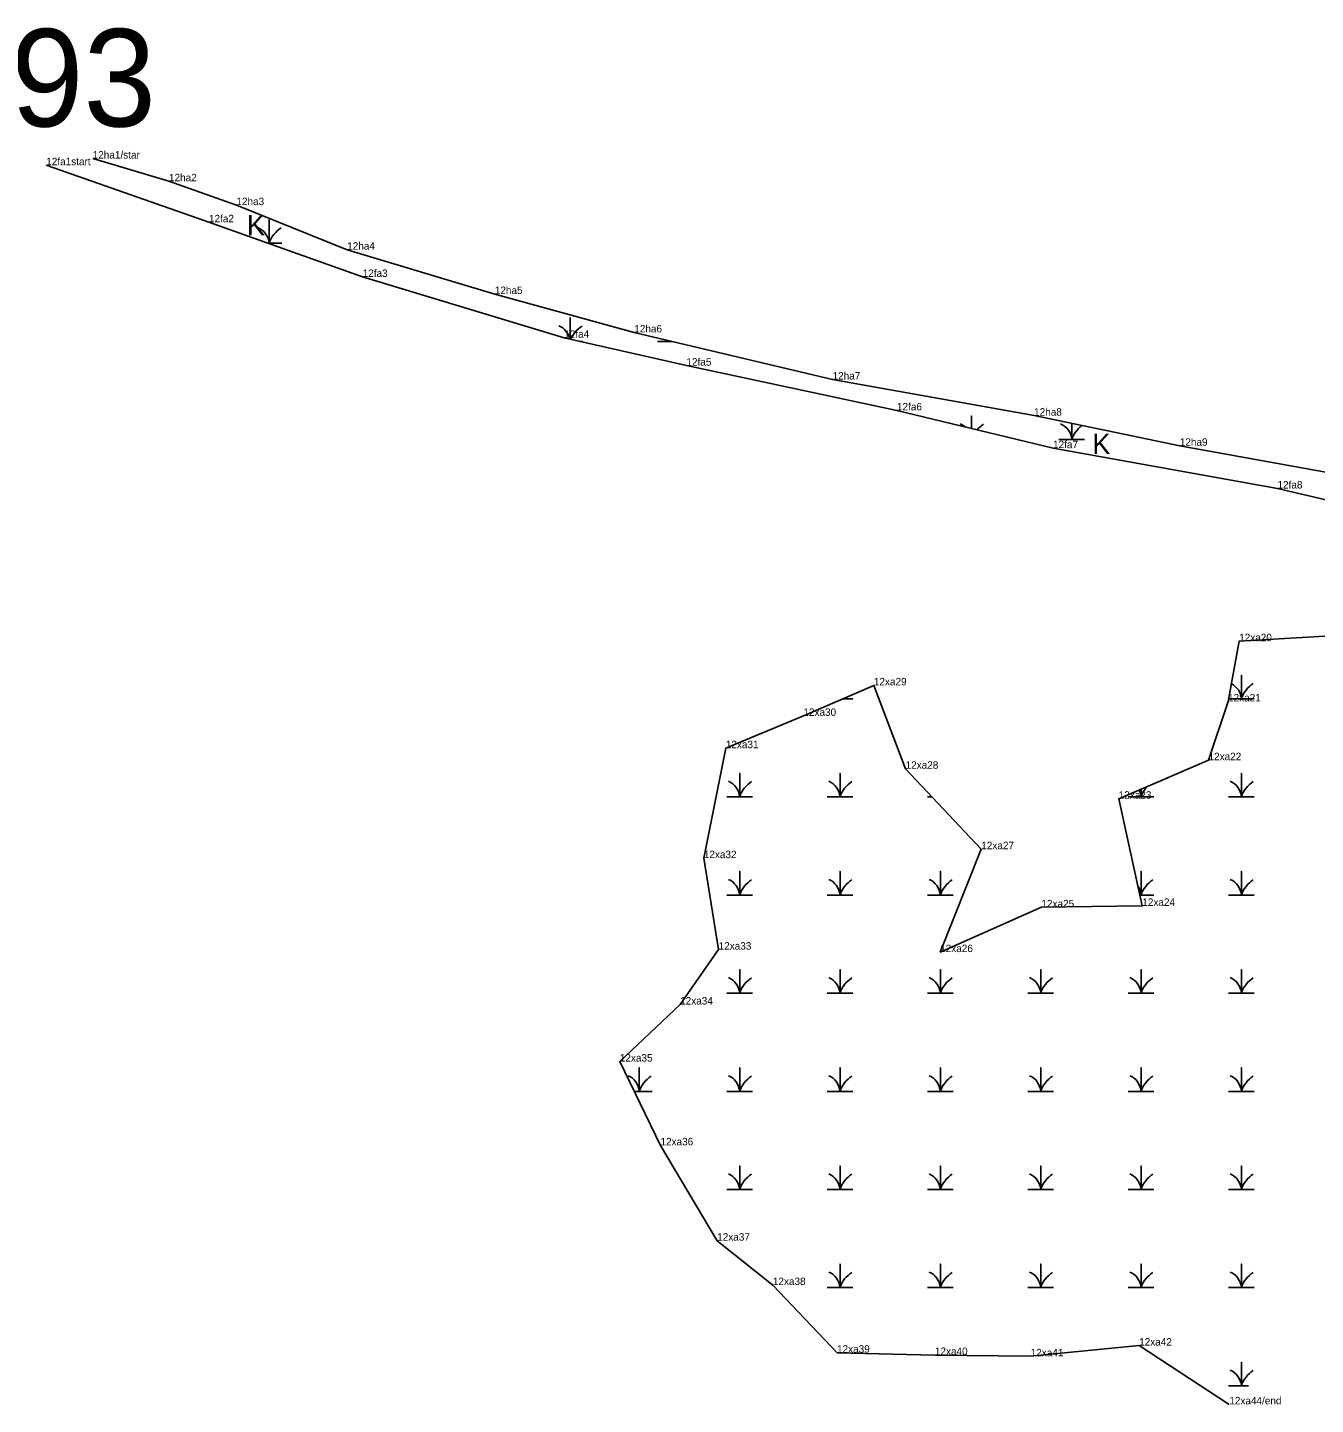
# Model space of a CAD drawing. Extents: x 2072529 to 2268796, y 436423 to 470397.
# Drawn here: x 2226844 to 2227708, y 449790 to 450713 of the extents above; entities that cross this region are included whole.
import ezdxf

# ---------------------------------------------------------------- set-up
doc = ezdxf.new("R2010")
doc.units = 0
for name, color, linetype in [('Default', 7, 'Continuous'), ('Exist Environmental Wetland Boundary', 7, 'Continuous'), ('Exist Environmental Wetland Boundary Cogo Comment', 7, 'Continuous'), ('Exist Environmental Wetland Boundary Cogo Point CELL', 7, 'Continuous'), ('Exist Hydro Swamp or Marsh', 7, 'Continuous')]:
    doc.layers.add(name, color=color, linetype=linetype)

msp = doc.modelspace()

# ---------------------------------------------------------------- linework, layer by layer
at = {"layer": 'Exist Environmental Wetland Boundary'}
for points in [[(2226888, 450625.39), (2226939.13, 450610.14), (2226984.32, 450594.17), (2227058.56, 450564.3), (2227157.52, 450534.56), (2227250.98, 450508.84), (2227383.88, 450477.24), (2227518.96, 450453.03), (2227616.6, 450432.85), (2227770.09, 450405.01), (2227914.95, 450370.61), (2228100.41, 450336.6), (2228206.35, 450314.11), (2228296.59, 450295.23), (2228335.8, 450285.87), (2228373.68, 450268.11), (2228416.25, 450264.16)], [(2228580.63, 450221.11), (2228474.67, 450234.59), (2228383.56, 450253.74), (2228289.9, 450278.18), (2228184.57, 450302.42), (2228068.56, 450324.67), (2227944.54, 450349.74), (2227833.96, 450368.55), (2227682.09, 450404.19), (2227531.66, 450431.23), (2227427.05, 450456.54), (2227285.93, 450486.54), (2227204.01, 450505.24), (2227068.94, 450546.01), (2226965.91, 450582.65), (2226856.88, 450620.93)], [(2227649.8, 449790.21), (2227589.35, 449829.58), (2227516.65, 449822.42), (2227452.47, 449823.29), (2227386.86, 449824.84), (2227343.86, 449870.18), (2227306.56, 449899.93), (2227268.55, 449963.85), (2227241.3, 450020), (2227281.71, 450058.25), (2227307.51, 450095.05), (2227297.59, 450156.39), (2227312.34, 450230.1), (2227364.33, 450251.75), (2227411.56, 450272.23), (2227432.82, 450216.32), (2227483.55, 450162.36), (2227456, 450093.4), (2227523.86, 450123.41), (2227591.47, 450124.37), (2227575.64, 450196.25), (2227635.88, 450222.05), (2227648.96, 450261.46), (2227656.38, 450301.82), (2227736.78, 450306.52)]]:
    msp.add_lwpolyline(points, dxfattribs=at)
at = {"layer": 'Exist Environmental Wetland Boundary Cogo Point CELL'}
for p, q in [((2226888, 450625.39), (2226888, 450625.39)), ((2226856.88, 450620.93), (2226856.88, 450620.93)), ((2226939.13, 450610.14), (2226939.13, 450610.14)), ((2226984.32, 450594.17), (2226984.32, 450594.17)), ((2226965.91, 450582.65), (2226965.91, 450582.65)), ((2227058.56, 450564.3), (2227058.56, 450564.3)), ((2227068.94, 450546.01), (2227068.94, 450546.01)), ((2227157.52, 450534.56), (2227157.52, 450534.56)), ((2227204.01, 450505.24), (2227204.01, 450505.24)), ((2227250.98, 450508.84), (2227250.98, 450508.84)), ((2227285.93, 450486.54), (2227285.93, 450486.54)), ((2227383.88, 450477.24), (2227383.88, 450477.24)), ((2227427.05, 450456.54), (2227427.05, 450456.54)), ((2227518.96, 450453.03), (2227518.96, 450453.03)), ((2227531.66, 450431.23), (2227531.66, 450431.23)), ((2227616.6, 450432.85), (2227616.6, 450432.85)), ((2227682.09, 450404.19), (2227682.09, 450404.19)), ((2227656.38, 450301.82), (2227656.38, 450301.82)), ((2227411.56, 450272.23), (2227411.56, 450272.23)), ((2227648.96, 450261.46), (2227648.96, 450261.46)), ((2227364.33, 450251.75), (2227364.33, 450251.75)), ((2227312.34, 450230.1), (2227312.34, 450230.1)), ((2227432.82, 450216.32), (2227432.82, 450216.32)), ((2227635.88, 450222.05), (2227635.88, 450222.05)), ((2227575.64, 450196.25), (2227575.64, 450196.25)), ((2227483.55, 450162.36), (2227483.55, 450162.36)), ((2227297.59, 450156.39), (2227297.59, 450156.39)), ((2227523.86, 450123.41), (2227523.86, 450123.41)), ((2227591.47, 450124.37), (2227591.47, 450124.37)), ((2227307.51, 450095.05), (2227307.51, 450095.05)), ((2227456, 450093.4), (2227456, 450093.4)), ((2227281.71, 450058.25), (2227281.71, 450058.25)), ((2227241.3, 450020), (2227241.3, 450020)), ((2227268.55, 449963.85), (2227268.55, 449963.85)), ((2227306.56, 449899.93), (2227306.56, 449899.93)), ((2227343.86, 449870.18), (2227343.86, 449870.18)), ((2227589.35, 449829.58), (2227589.35, 449829.58)), ((2227386.86, 449824.84), (2227386.86, 449824.84)), ((2227452.47, 449823.29), (2227452.47, 449823.29)), ((2227516.65, 449822.42), (2227516.65, 449822.42)), ((2227649.8, 449790.21), (2227649.8, 449790.21))]:
    msp.add_line(p, q, dxfattribs=at)
at = {"layer": 'Exist Hydro Swamp or Marsh'}
for points in [[(2227005.34, 450568.63), (2227006.21, 450568.63), (2227006.21, 450584.41), (2227006.21, 450568.63), (2227014.82, 450568.63)], [(2227207.96, 450504.34), (2227207.96, 450518.61), (2227207.96, 450504.34)], [(2227214.58, 450502.83), (2227216.57, 450502.83)], [(2227266.61, 450502.83), (2227275.21, 450502.83), (2227275.21, 450503.08)], [(2227275.21, 450503.08), (2227275.21, 450502.83), (2227276.28, 450502.83)], [(2227476.96, 450444.47), (2227476.96, 450452.81), (2227476.96, 450444.47)], [(2227535.61, 450437.03), (2227544.21, 450437.03), (2227544.21, 450447.81)], [(2227544.21, 450447.81), (2227544.21, 450437.03), (2227552.82, 450437.03)], [(2227649.29, 450263.25), (2227657.87, 450263.25), (2227657.87, 450279.03), (2227657.87, 450263.25), (2227666.47, 450263.25)], [(2227390.85, 450263.25), (2227397.47, 450263.25)], [(2227313.02, 450197.45), (2227321.62, 450197.45), (2227321.62, 450213.23), (2227321.62, 450197.45), (2227330.22, 450197.45)], [(2227380.27, 450197.45), (2227388.87, 450197.45), (2227388.87, 450213.23), (2227388.87, 450197.45), (2227397.47, 450197.45)], [(2227649.27, 450197.45), (2227657.87, 450197.45), (2227657.87, 450213.23), (2227657.87, 450197.45), (2227666.47, 450197.45)], [(2227447.52, 450197.45), (2227450.56, 450197.45)], [(2227582.02, 450197.45), (2227590.62, 450197.45), (2227590.62, 450202.67)], [(2227590.62, 450202.67), (2227590.62, 450197.45), (2227599.22, 450197.45)], [(2227313.02, 450131.65), (2227321.62, 450131.65), (2227321.62, 450147.43), (2227321.62, 450131.65), (2227330.22, 450131.65)], [(2227380.27, 450131.65), (2227388.87, 450131.65), (2227388.87, 450147.43), (2227388.87, 450131.65), (2227397.47, 450131.65)], [(2227447.52, 450131.65), (2227456.12, 450131.65), (2227456.12, 450147.43), (2227456.12, 450131.65), (2227464.72, 450131.65)], [(2227589.87, 450131.65), (2227590.62, 450131.65), (2227590.62, 450147.43), (2227590.62, 450131.65), (2227599.22, 450131.65)], [(2227649.27, 450131.65), (2227657.87, 450131.65), (2227657.87, 450147.43), (2227657.87, 450131.65), (2227666.47, 450131.65)], [(2227313.02, 450065.85), (2227321.62, 450065.85), (2227321.62, 450081.63), (2227321.62, 450065.85), (2227330.22, 450065.85)], [(2227380.27, 450065.85), (2227388.87, 450065.85), (2227388.87, 450081.63), (2227388.87, 450065.85), (2227397.47, 450065.85)], [(2227447.52, 450065.85), (2227456.12, 450065.85), (2227456.12, 450081.63), (2227456.12, 450065.85), (2227464.72, 450065.85)], [(2227514.77, 450065.85), (2227523.37, 450065.85), (2227523.37, 450081.63), (2227523.37, 450065.85), (2227531.97, 450065.85)], [(2227582.02, 450065.85), (2227590.62, 450065.85), (2227590.62, 450081.63), (2227590.62, 450065.85), (2227599.22, 450065.85)], [(2227649.27, 450065.85), (2227657.87, 450065.85), (2227657.87, 450081.63), (2227657.87, 450065.85), (2227666.47, 450065.85)], [(2227250.98, 450000.05), (2227254.37, 450000.05), (2227254.37, 450015.83), (2227254.37, 450000.05), (2227262.97, 450000.05)], [(2227313.02, 450000.05), (2227321.62, 450000.05), (2227321.62, 450015.83), (2227321.62, 450000.05), (2227330.22, 450000.05)], [(2227380.27, 450000.05), (2227388.87, 450000.05), (2227388.87, 450015.83), (2227388.87, 450000.05), (2227397.47, 450000.05)], [(2227447.52, 450000.05), (2227456.12, 450000.05), (2227456.12, 450015.83), (2227456.12, 450000.05), (2227464.72, 450000.05)], [(2227514.77, 450000.05), (2227523.37, 450000.05), (2227523.37, 450015.83), (2227523.37, 450000.05), (2227531.97, 450000.05)], [(2227582.02, 450000.05), (2227590.62, 450000.05), (2227590.62, 450015.83), (2227590.62, 450000.05), (2227599.22, 450000.05)], [(2227649.27, 450000.05), (2227657.87, 450000.05), (2227657.87, 450015.83), (2227657.87, 450000.05), (2227666.47, 450000.05)], [(2227313.02, 449934.25), (2227321.62, 449934.25), (2227321.62, 449950.03), (2227321.62, 449934.25), (2227330.22, 449934.25)], [(2227380.27, 449934.25), (2227388.87, 449934.25), (2227388.87, 449950.03), (2227388.87, 449934.25), (2227397.47, 449934.25)], [(2227447.52, 449934.25), (2227456.12, 449934.25), (2227456.12, 449950.03), (2227456.12, 449934.25), (2227464.72, 449934.25)], [(2227514.77, 449934.25), (2227523.37, 449934.25), (2227523.37, 449950.03), (2227523.37, 449934.25), (2227531.97, 449934.25)], [(2227582.02, 449934.25), (2227590.62, 449934.25), (2227590.62, 449950.03), (2227590.62, 449934.25), (2227599.22, 449934.25)], [(2227649.27, 449934.25), (2227657.87, 449934.25), (2227657.87, 449950.03), (2227657.87, 449934.25), (2227666.47, 449934.25)], [(2227380.27, 449868.45), (2227388.87, 449868.45), (2227388.87, 449884.23), (2227388.87, 449868.45), (2227397.47, 449868.45)], [(2227447.52, 449868.45), (2227456.12, 449868.45), (2227456.12, 449884.23), (2227456.12, 449868.45), (2227464.72, 449868.45)], [(2227514.77, 449868.45), (2227523.37, 449868.45), (2227523.37, 449884.23), (2227523.37, 449868.45), (2227531.97, 449868.45)], [(2227582.02, 449868.45), (2227590.62, 449868.45), (2227590.62, 449884.23), (2227590.62, 449868.45), (2227599.22, 449868.45)], [(2227649.27, 449868.45), (2227657.87, 449868.45), (2227657.87, 449884.23), (2227657.87, 449868.45), (2227666.47, 449868.45)], [(2227649.27, 449802.65), (2227657.87, 449802.65), (2227657.87, 449818.43), (2227657.87, 449802.65), (2227662.68, 449802.65)]]:
    msp.add_lwpolyline(points, dxfattribs=at)
for centre, radius, start, end in [((2226993.95, 450567.74), 12.3, 4.14034, 67.53497), ((2227024.46, 450562.57), 19.22, 122.12745, 161.62219), ((2227195.7, 450501.94), 12.3, 11.47919, 67.53497), ((2227226.21, 450496.77), 19.22, 122.12745, 157.19066), ((2227262.95, 450501.94), 12.3, 4.14034, 5.34638), ((2227293.46, 450496.77), 19.22, 160.88561, 161.62219), ((2227464.7, 450436.14), 12.3, 49.59715, 67.53497), ((2227495.21, 450430.97), 19.22, 122.12745, 139.0512), ((2227531.95, 450436.14), 12.3, 4.14034, 67.53497), ((2227562.46, 450430.97), 19.22, 126.55128, 161.62219), ((2227645.61, 450262.36), 12.3, 4.14034, 63.22321), ((2227676.11, 450257.19), 19.22, 122.12745, 161.62219), ((2227309.36, 450196.56), 12.3, 4.14034, 67.53497), ((2227339.86, 450191.39), 19.22, 122.12745, 161.62219), ((2227376.61, 450196.56), 12.3, 4.14034, 67.53497), ((2227407.11, 450191.39), 19.22, 122.12745, 161.62219), ((2227645.61, 450196.56), 12.3, 4.14034, 67.53497), ((2227676.11, 450191.39), 19.22, 122.12745, 161.62219), ((2227578.36, 450196.56), 12.3, 4.14034, 26.82542), ((2227608.86, 450191.39), 19.22, 137.28792, 161.62219), ((2227309.36, 450130.76), 12.3, 4.14034, 67.53497), ((2227339.86, 450125.59), 19.22, 122.12745, 161.62219), ((2227376.61, 450130.76), 12.3, 4.14034, 67.53497), ((2227407.11, 450125.59), 19.22, 122.12745, 161.62219), ((2227443.86, 450130.76), 12.3, 4.14034, 67.53497), ((2227474.36, 450125.59), 19.22, 122.12745, 161.62219), ((2227608.86, 450125.59), 19.22, 122.12745, 161.62219), ((2227645.61, 450130.76), 12.3, 4.14034, 67.53497), ((2227676.11, 450125.59), 19.22, 122.12745, 161.62219), ((2227578.36, 450130.76), 12.3, 4.14034, 34.06868), ((2227309.36, 450064.96), 12.3, 4.14034, 67.53497), ((2227339.86, 450059.79), 19.22, 122.12745, 161.62219), ((2227376.61, 450064.96), 12.3, 4.14034, 67.53497), ((2227407.11, 450059.79), 19.22, 122.12745, 161.62219), ((2227443.86, 450064.96), 12.3, 4.14034, 67.53497), ((2227474.36, 450059.79), 19.22, 122.12745, 161.62219), ((2227511.11, 450064.96), 12.3, 4.14034, 67.53497), ((2227541.61, 450059.79), 19.22, 122.12745, 161.62219), ((2227578.36, 450064.96), 12.3, 4.14034, 67.53497), ((2227608.86, 450059.79), 19.22, 122.12745, 161.62219), ((2227645.61, 450064.96), 12.3, 4.14034, 67.53497), ((2227676.11, 450059.79), 19.22, 122.12745, 161.62219), ((2227242.11, 449999.16), 12.3, 4.14034, 67.53497), ((2227272.61, 449993.99), 19.22, 122.12745, 161.62219), ((2227309.36, 449999.16), 12.3, 4.14034, 67.53497), ((2227339.86, 449993.99), 19.22, 122.12745, 161.62219), ((2227376.61, 449999.16), 12.3, 4.14034, 67.53497), ((2227407.11, 449993.99), 19.22, 122.12745, 161.62219), ((2227443.86, 449999.16), 12.3, 4.14034, 67.53497), ((2227474.36, 449993.99), 19.22, 122.12745, 161.62219), ((2227511.11, 449999.16), 12.3, 4.14034, 67.53497), ((2227541.61, 449993.99), 19.22, 122.12745, 161.62219), ((2227578.36, 449999.16), 12.3, 4.14034, 67.53497), ((2227608.86, 449993.99), 19.22, 122.12745, 161.62219), ((2227645.61, 449999.16), 12.3, 4.14034, 67.53497), ((2227676.11, 449993.99), 19.22, 122.12745, 161.62219), ((2227309.36, 449933.36), 12.3, 4.14034, 67.53497), ((2227339.86, 449928.19), 19.22, 122.12745, 161.62219), ((2227376.61, 449933.36), 12.3, 4.14034, 67.53497), ((2227407.11, 449928.19), 19.22, 122.12745, 161.62219), ((2227443.86, 449933.36), 12.3, 4.14034, 67.53497), ((2227474.36, 449928.19), 19.22, 122.12745, 161.62219), ((2227511.11, 449933.36), 12.3, 4.14034, 67.53497), ((2227541.61, 449928.19), 19.22, 122.12745, 161.62219), ((2227578.36, 449933.36), 12.3, 4.14034, 67.53497), ((2227608.86, 449928.19), 19.22, 122.12745, 161.62219), ((2227645.61, 449933.36), 12.3, 4.14034, 67.53497), ((2227676.11, 449928.19), 19.22, 122.12745, 161.62219), ((2227376.61, 449867.56), 12.3, 4.14034, 67.53497), ((2227407.11, 449862.39), 19.22, 122.12745, 161.62219), ((2227443.86, 449867.56), 12.3, 4.14034, 67.53497), ((2227474.36, 449862.39), 19.22, 122.12745, 161.62219), ((2227511.11, 449867.56), 12.3, 4.14034, 67.53497), ((2227541.61, 449862.39), 19.22, 122.12745, 161.62219), ((2227578.36, 449867.56), 12.3, 4.14034, 67.53497), ((2227608.86, 449862.39), 19.22, 122.12745, 161.62219), ((2227645.61, 449867.56), 12.3, 4.14034, 67.53497), ((2227676.11, 449862.39), 19.22, 122.12745, 161.62219), ((2227645.61, 449801.76), 12.3, 4.14034, 67.53497), ((2227676.11, 449796.59), 19.22, 122.12745, 161.62219)]:
    msp.add_arc(centre, radius, start, end, dxfattribs=at)

# ---------------------------------------------------------------- texts
at = {"layer": 'Default'}
msp.add_text('193', height=65.34, dxfattribs=at).set_placement((2226784.63, 450646.9))
at = {"layer": 'Exist Environmental Wetland Boundary Cogo Comment'}
for s, p in [('12ha1/star', (2226888, 450625.39)), ('12fa1start', (2226856.88, 450620.93)), ('12ha2', (2226939.13, 450610.14)), ('12ha3', (2226984.32, 450594.17)), ('12fa2', (2226965.91, 450582.65)), ('12ha4', (2227058.56, 450564.3)), ('12fa3', (2227068.94, 450546.01)), ('12ha5', (2227157.52, 450534.56)), ('12ha6', (2227250.98, 450508.84)), ('12fa4', (2227204.01, 450505.24)), ('12fa5', (2227285.93, 450486.54)), ('12ha7', (2227383.88, 450477.24)), ('12fa6', (2227427.05, 450456.54)), ('12ha8', (2227518.96, 450453.03)), ('12ha9', (2227616.6, 450432.85)), ('12fa7', (2227531.66, 450431.23)), ('12fa8', (2227682.09, 450404.19)), ('12xa20', (2227656.38, 450301.82)), ('12xa29', (2227411.56, 450272.23)), ('12xa21', (2227648.96, 450261.46)), ('12xa30', (2227364.33, 450251.75)), ('12xa31', (2227312.34, 450230.1)), ('12xa22', (2227635.88, 450222.05)), ('12xa28', (2227432.82, 450216.32)), ('12xa23', (2227575.64, 450196.25)), ('12xa32', (2227297.59, 450156.39)), ('12xa27', (2227483.55, 450162.36)), ('12xa25', (2227523.86, 450123.41)), ('12xa24', (2227591.47, 450124.37)), ('12xa33', (2227307.51, 450095.05)), ('12xa26', (2227456, 450093.4)), ('12xa34', (2227281.71, 450058.25)), ('12xa35', (2227241.3, 450020)), ('12xa36', (2227268.55, 449963.85)), ('12xa37', (2227306.56, 449899.93)), ('12xa38', (2227343.86, 449870.18)), ('12xa39', (2227386.86, 449824.84)), ('12xa40', (2227452.47, 449823.29)), ('12xa41', (2227516.65, 449822.42)), ('12xa42', (2227589.35, 449829.58)), ('12xa44/end', (2227649.8, 449790.21))]:
    msp.add_text(s, height=5, dxfattribs=at).set_placement(p)
at = {"layer": 'Exist Hydro Swamp or Marsh'}
for p in [(2226991.37, 450573.95), (2227557.96, 450427.28)]:
    msp.add_text('K', height=13.6, dxfattribs=at).set_placement(p)

doc.saveas('drawing.dxf')
